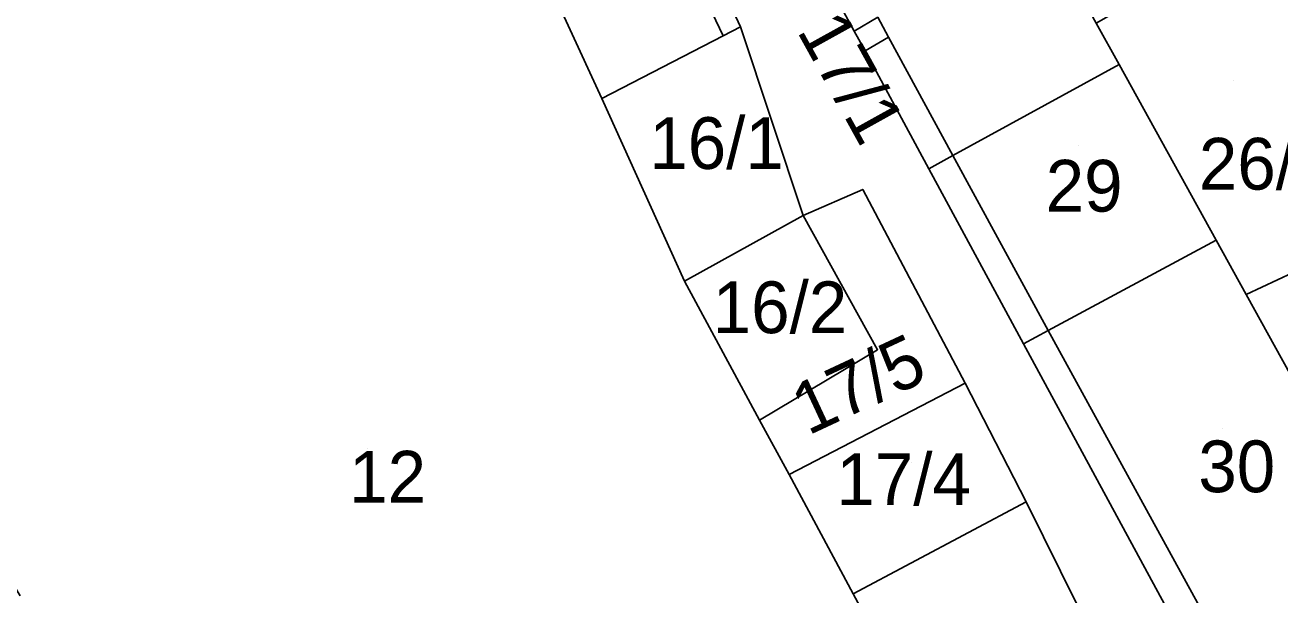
# Model space of a CAD drawing. Extents: x -263943 to -261149, y -1236934 to -1230686.
# Drawn here: x -262919.06 to -262870.53, y -1235566.25 to -1235544.22 of the extents above; entities that cross this region are included whole.
import ezdxf

# ---------------------------------------------------------------- set-up
doc = ezdxf.new("R2010")
doc.units = 0
for name, color, linetype in [('body_kn', 7, 'Continuous'), ('kladpar_druhypozemkov', 7, 'Continuous'), ('kladpar_hranice', 7, 'Continuous'), ('kladpar_parcelnecisla', 7, 'Continuous'), ('kladpar_plochy', 7, 'Continuous'), ('zappar_hrandruhpozemk', 7, 'Continuous')]:
    doc.layers.add(name, color=color, linetype=linetype)

msp = doc.modelspace()

# ---------------------------------------------------------------- linework, layer by layer
at = {"layer": 'body_kn'}
for p, q in [((-262891.39, -1235544.28), (-262891.39, -1235544.28)), ((-262892.06, -1235544.63), (-262892.06, -1235544.63)), ((-262892.06, -1235544.63), (-262892.06, -1235544.63)), ((-262886.99, -1235544.45), (-262886.99, -1235544.45)), ((-262885.66, -1235544.68), (-262885.66, -1235544.68)), ((-262886.57, -1235545.22), (-262886.57, -1235545.22)), ((-262886.57, -1235545.22), (-262886.57, -1235545.22)), ((-262876.74, -1235545.74), (-262876.74, -1235545.74)), ((-262896.75, -1235547.06), (-262896.75, -1235547.06)), ((-262883.17, -1235549.26), (-262883.17, -1235549.26)), ((-262883.17, -1235549.26), (-262883.17, -1235549.26)), ((-262884.11, -1235549.77), (-262884.11, -1235549.77)), ((-262886.66, -1235550.57), (-262886.66, -1235550.57)), ((-262888.96, -1235551.58), (-262888.96, -1235551.58)), ((-262872.99, -1235552.53), (-262872.99, -1235552.53)), ((-262872.99, -1235552.53), (-262872.99, -1235552.53)), ((-262893.55, -1235554.12), (-262893.55, -1235554.12)), ((-262893.55, -1235554.12), (-262893.55, -1235554.12)), ((-262871.83, -1235554.63), (-262871.83, -1235554.63)), ((-262871.83, -1235554.63), (-262871.83, -1235554.63)), ((-262879.49, -1235556.03), (-262879.49, -1235556.03)), ((-262879.49, -1235556.03), (-262879.49, -1235556.03)), ((-262886.09, -1235556.77), (-262886.09, -1235556.77)), ((-262880.44, -1235556.54), (-262880.44, -1235556.54)), ((-262880.44, -1235556.54), (-262880.44, -1235556.54)), ((-262882.7, -1235558.06), (-262882.7, -1235558.06)), ((-262882.7, -1235558.06), (-262882.7, -1235558.06)), ((-262890.65, -1235559.49), (-262890.65, -1235559.49)), ((-262889.51, -1235561.6), (-262889.51, -1235561.6)), ((-262889.51, -1235561.6), (-262889.51, -1235561.6)), ((-262880.34, -1235562.65), (-262880.34, -1235562.65)), ((-262887.03, -1235566.21), (-262887.03, -1235566.21))]:
    msp.add_line(p, q, dxfattribs=at)
at = {"layer": 'kladpar_druhypozemkov'}
for p, q in [((-262872.31, -1235546.38), (-262872.31, -1235546.38)), ((-262892.96, -1235548.23), (-262892.96, -1235548.23)), ((-262878.31, -1235548.88), (-262878.31, -1235548.88)), ((-262890.46, -1235554.68), (-262890.46, -1235554.68)), ((-262885.76, -1235556.58), (-262885.76, -1235556.58)), ((-262872.76, -1235559.83), (-262872.76, -1235559.83)), ((-262905.81, -1235560.58), (-262905.81, -1235560.58)), ((-262884.76, -1235561.13), (-262884.76, -1235561.13))]:
    msp.add_line(p, q, dxfattribs=at)
at = {"layer": 'kladpar_hranice'}
for points in [[(-262863.57, -1235587.65), (-262871.47, -1235580.35), (-262873.69, -1235576.08), (-262880.34, -1235562.65), (-262882.7, -1235558.06), (-262886.66, -1235550.57), (-262888.96, -1235551.58), (-262891.39, -1235544.28), (-262896.51, -1235533.36), (-262895.85, -1235533.05), (-262899.13, -1235526.34), (-262896.34, -1235525.02), (-262893.9, -1235529.51), (-262893.05, -1235531.07), (-262890.94, -1235534.95), (-262891.87, -1235535.44), (-262889.41, -1235539.99), (-262888.72, -1235541.25), (-262888.11, -1235542.38), (-262886.99, -1235544.45), (-262886.57, -1235545.22)], [(-262892.06, -1235544.63), (-262896.75, -1235547.06), (-262901.88, -1235535.92), (-262897.3, -1235533.73), (-262896.51, -1235533.36), (-262891.39, -1235544.28), (-262892.06, -1235544.63)], [(-262901.88, -1235535.92), (-262896.75, -1235547.06), (-262893.55, -1235554.12), (-262890.65, -1235559.49), (-262889.51, -1235561.6), (-262887.03, -1235566.21), (-262880.91, -1235577.59)], [(-262883.17, -1235549.26), (-262884.11, -1235549.77), (-262886.57, -1235545.22), (-262886.99, -1235544.45), (-262888.11, -1235542.38), (-262887.17, -1235541.89), (-262887.05, -1235542.12), (-262880.67, -1235538.62), (-262877.63, -1235544.14), (-262876.74, -1235545.74), (-262883.17, -1235549.26)], [(-262872.99, -1235552.53), (-262876.74, -1235545.74), (-262877.63, -1235544.14), (-262872.62, -1235541.28), (-262871.6, -1235540.78), (-262866.38, -1235552.08), (-262871.83, -1235554.63), (-262872.99, -1235552.53)], [(-262893.55, -1235554.12), (-262896.75, -1235547.06), (-262892.06, -1235544.63), (-262891.39, -1235544.28), (-262888.96, -1235551.58), (-262893.55, -1235554.12)], [(-262886.57, -1235545.22), (-262884.11, -1235549.77), (-262880.44, -1235556.54), (-262871.97, -1235572.18), (-262870.94, -1235571.59), (-262866.37, -1235581.38)], [(-262880.44, -1235556.54), (-262884.11, -1235549.77), (-262883.17, -1235549.26), (-262876.74, -1235545.74), (-262872.99, -1235552.53), (-262879.49, -1235556.03), (-262880.44, -1235556.54)], [(-262882.7, -1235558.06), (-262889.51, -1235561.6), (-262890.65, -1235559.49), (-262886.09, -1235556.77), (-262888.96, -1235551.58), (-262886.66, -1235550.57), (-262882.7, -1235558.06)], [(-262893.55, -1235554.12), (-262888.96, -1235551.58), (-262886.09, -1235556.77), (-262890.65, -1235559.49), (-262893.55, -1235554.12)], [(-262871.83, -1235554.63), (-262866.38, -1235552.08), (-262861.33, -1235562.88), (-262865.89, -1235565.39), (-262871.83, -1235554.63)], [(-262864.86, -1235568.06), (-262870.94, -1235571.59), (-262871.97, -1235572.18), (-262880.44, -1235556.54), (-262879.49, -1235556.03), (-262872.99, -1235552.53), (-262871.83, -1235554.63), (-262865.89, -1235565.39), (-262864.86, -1235568.06)], [(-262889.51, -1235561.6), (-262882.7, -1235558.06), (-262880.34, -1235562.65), (-262887.03, -1235566.21), (-262889.51, -1235561.6)], [(-262880.91, -1235577.59), (-262887.03, -1235566.21), (-262880.34, -1235562.65), (-262873.69, -1235576.08), (-262880.06, -1235579.37), (-262880.91, -1235577.59)]]:
    msp.add_lwpolyline(points, dxfattribs=at)
at = {"layer": 'kladpar_plochy'}
for points in [[(-262873.69, -1235576.08), (-262880.34, -1235562.65), (-262882.7, -1235558.06), (-262886.66, -1235550.57), (-262888.96, -1235551.58), (-262891.39, -1235544.28), (-262896.51, -1235533.36), (-262895.85, -1235533.05), (-262899.13, -1235526.34), (-262896.34, -1235525.02), (-262893.9, -1235529.51), (-262893.05, -1235531.07), (-262890.94, -1235534.95), (-262891.87, -1235535.44), (-262889.41, -1235539.99), (-262888.72, -1235541.25), (-262888.11, -1235542.38), (-262886.99, -1235544.45), (-262886.57, -1235545.22), (-262884.11, -1235549.77), (-262880.44, -1235556.54), (-262871.97, -1235572.18)], [(-262919.25, -1235566.29), (-262920.34, -1235564.5), (-262922.28, -1235561.3), (-262923.1, -1235559.95), (-262925.21, -1235556.47), (-262931.46, -1235546.18), (-262930.93, -1235545.9), (-262929.78, -1235545.3), (-262921.85, -1235541.12), (-262925.06, -1235534.51), (-262920.55, -1235532.8), (-262916.38, -1235530.27), (-262911.25, -1235542.77), (-262901.73, -1235538.72), (-262906.68, -1235526.06), (-262906.43, -1235525.89), (-262901.88, -1235535.92), (-262896.75, -1235547.06), (-262893.55, -1235554.12), (-262890.65, -1235559.49), (-262889.51, -1235561.6), (-262887.03, -1235566.21), (-262880.91, -1235577.59)]]:
    msp.add_lwpolyline(points, dxfattribs=at)
for points in [[(-262892.06, -1235544.63), (-262896.75, -1235547.06), (-262901.88, -1235535.92), (-262897.3, -1235533.73), (-262896.51, -1235533.36), (-262891.39, -1235544.28)], [(-262883.17, -1235549.26), (-262884.11, -1235549.77), (-262886.57, -1235545.22), (-262886.99, -1235544.45), (-262888.11, -1235542.38), (-262887.17, -1235541.89), (-262887.05, -1235542.12), (-262880.67, -1235538.62), (-262877.63, -1235544.14), (-262876.74, -1235545.74)], [(-262872.99, -1235552.53), (-262876.74, -1235545.74), (-262877.63, -1235544.14), (-262872.62, -1235541.28), (-262871.6, -1235540.78), (-262866.38, -1235552.08), (-262871.83, -1235554.63)], [(-262893.55, -1235554.12), (-262896.75, -1235547.06), (-262892.06, -1235544.63), (-262891.39, -1235544.28), (-262888.96, -1235551.58)], [(-262880.44, -1235556.54), (-262884.11, -1235549.77), (-262883.17, -1235549.26), (-262876.74, -1235545.74), (-262872.99, -1235552.53), (-262879.49, -1235556.03)], [(-262882.7, -1235558.06), (-262889.51, -1235561.6), (-262890.65, -1235559.49), (-262886.09, -1235556.77), (-262888.96, -1235551.58), (-262886.66, -1235550.57)], [(-262893.55, -1235554.12), (-262888.96, -1235551.58), (-262886.09, -1235556.77), (-262890.65, -1235559.49)], [(-262871.83, -1235554.63), (-262866.38, -1235552.08), (-262861.33, -1235562.88), (-262865.89, -1235565.39)], [(-262864.86, -1235568.06), (-262870.94, -1235571.59), (-262871.97, -1235572.18), (-262880.44, -1235556.54), (-262879.49, -1235556.03), (-262872.99, -1235552.53), (-262871.83, -1235554.63), (-262865.89, -1235565.39)], [(-262889.51, -1235561.6), (-262882.7, -1235558.06), (-262880.34, -1235562.65), (-262887.03, -1235566.21)], [(-262880.91, -1235577.59), (-262887.03, -1235566.21), (-262880.34, -1235562.65), (-262873.69, -1235576.08), (-262880.06, -1235579.37)]]:
    msp.add_lwpolyline(points, close=True, dxfattribs=at)
at = {"layer": 'zappar_hrandruhpozemk'}
for p, q in [((-262897.3, -1235533.73), (-262892.06, -1235544.63)), ((-262886.08, -1235543.91), (-262886.99, -1235544.45)), ((-262886.08, -1235543.91), (-262885.66, -1235544.68)), ((-262885.66, -1235544.68), (-262886.57, -1235545.22)), ((-262885.66, -1235544.68), (-262883.17, -1235549.26)), ((-262883.17, -1235549.26), (-262879.49, -1235556.03)), ((-262879.49, -1235556.03), (-262870.94, -1235571.59))]:
    msp.add_line(p, q, dxfattribs=at)

# ---------------------------------------------------------------- texts
at = {"layer": 'kladpar_parcelnecisla'}
for s, rotation, p in [('17/1', 299, (-262889.23, -1235544.439)), ('17/5', 25, (-262888.779, -1235560.101))]:
    msp.add_text(s, height=2, rotation=rotation, dxfattribs=at).set_placement(p)
for s, p in [('16/1', (-262894.919, -1235549.78)), ('26/2', (-262873.661, -1235550.58)), ('29', (-262879.585, -1235551.43)), ('16/2', (-262892.465, -1235556.13)), ('30', (-262873.682, -1235562.28)), ('12', (-262906.525, -1235562.68)), ('17/4', (-262887.681, -1235562.78))]:
    msp.add_text(s, height=2, dxfattribs=at).set_placement(p)

doc.saveas('drawing.dxf')
